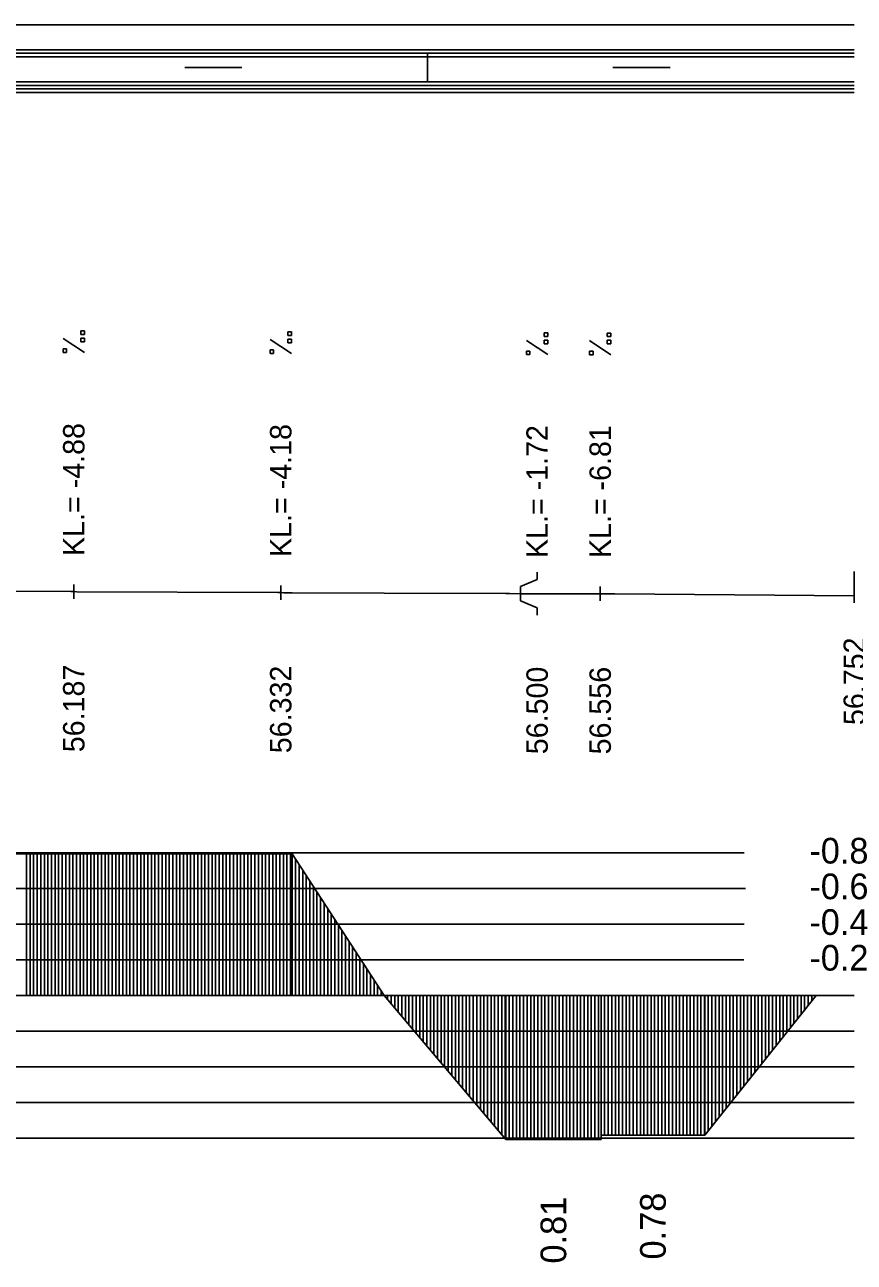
# Model space of a CAD drawing. Extents: x 2 to 10148, y 0 to 380.
# Drawn here: x 5916.8 to 5974.9, y 293.3 to 380 of the extents above; entities that cross this region are included whole.
import ezdxf

# ---------------------------------------------------------------- set-up
doc = ezdxf.new("R2010")
doc.units = 0
for name, color, linetype in [('NIVELETA_CARA', 7, 'Continuous'), ('NIVELETA_TEXT', 7, 'Continuous'), ('RAM', 7, 'Continuous'), ('ZRYCHL_CARA_C', 7, 'Continuous'), ('ZRYCHL_RASTR', 7, 'Continuous'), ('ZRYCHL_TEXT', 7, 'Continuous')]:
    doc.layers.add(name, color=color, linetype=linetype)

msp = doc.modelspace()

# ---------------------------------------------------------------- linework, layer by layer
at = {"layer": 'NIVELETA_CARA'}
for p, q in [((5952.687, 341.144), (5952.687, 341.644)), ((5974.91, 340.5), (5974.91, 341.69)), ((5920.221, 339.786), (5920.221, 340.786)), ((5934.721, 339.715), (5934.721, 340.715)), ((5951.521, 340.644), (5952.687, 341.144)), ((5897.322, 340.417), (5920.004, 340.287)), ((5920.004, 340.287), (5920.221, 340.286)), ((5920.221, 340.286), (5920.438, 340.284)), ((5920.438, 340.284), (5934.512, 340.216)), ((5934.512, 340.216), (5934.721, 340.215)), ((5934.721, 340.215), (5934.93, 340.214)), ((5934.93, 340.214), (5935.513, 340.212)), ((5935.513, 340.212), (5941.96, 340.185)), ((5941.96, 340.185), (5950.487, 340.15)), ((5950.487, 340.15), (5950.763, 340.149)), ((5950.763, 340.149), (5951.521, 340.144)), ((5951.521, 339.644), (5951.521, 340.644)), ((5951.521, 340.144), (5952.28, 340.143)), ((5952.28, 340.143), (5956.082, 340.137)), ((5956.082, 340.137), (5957.107, 340.135)), ((5957.107, 339.635), (5957.107, 340.635)), ((5957.107, 340.135), (5958.132, 340.127)), ((5958.132, 340.127), (5974.91, 340)), ((5974.91, 339.5), (5974.91, 340.5)), ((5951.521, 339.644), (5952.687, 339.144)), ((5952.687, 339.144), (5952.687, 338.644))]:
    msp.add_line(p, q, dxfattribs=at)
at = {"layer": 'NIVELETA_TEXT'}
for p, q in [((5920.969, 358.554), (5920.722, 358.554)), ((5920.722, 358.554), (5920.722, 358.311)), ((5920.722, 358.311), (5920.726, 358.306)), ((5920.722, 358.306), (5920.969, 358.306)), ((5920.969, 358.306), (5920.969, 358.554)), ((5935.469, 358.483), (5935.222, 358.483)), ((5935.222, 358.483), (5935.222, 358.24)), ((5935.222, 358.24), (5935.226, 358.236)), ((5935.222, 358.236), (5935.469, 358.236)), ((5935.469, 358.236), (5935.469, 358.483)), ((5953.435, 358.413), (5953.188, 358.413)), ((5953.188, 358.413), (5953.188, 358.17)), ((5953.188, 358.17), (5953.192, 358.165)), ((5953.188, 358.165), (5953.435, 358.165)), ((5953.435, 358.165), (5953.435, 358.413)), ((5957.855, 358.403), (5957.607, 358.403)), ((5957.607, 358.403), (5957.607, 358.16)), ((5957.607, 358.16), (5957.612, 358.156)), ((5957.607, 358.156), (5957.855, 358.156)), ((5957.855, 358.156), (5957.855, 358.403)), ((5920.968, 357.038), (5919.474, 358.028)), ((5919.721, 357.285), (5919.474, 357.285)), ((5919.474, 357.285), (5919.474, 357.042)), ((5919.721, 357.038), (5919.721, 357.285)), ((5920.969, 358.043), (5920.722, 358.043)), ((5920.722, 358.043), (5920.722, 357.8)), ((5920.722, 357.8), (5920.726, 357.795)), ((5920.722, 357.795), (5920.969, 357.795)), ((5920.969, 357.795), (5920.969, 358.043)), ((5935.468, 356.967), (5933.974, 357.958)), ((5934.221, 357.215), (5933.974, 357.215)), ((5933.974, 357.215), (5933.974, 356.972)), ((5934.221, 356.967), (5934.221, 357.215)), ((5935.469, 357.972), (5935.222, 357.972)), ((5935.222, 357.972), (5935.222, 357.729)), ((5935.222, 357.729), (5935.226, 357.724)), ((5935.222, 357.724), (5935.469, 357.724)), ((5935.469, 357.724), (5935.469, 357.972)), ((5953.434, 356.897), (5951.94, 357.887)), ((5953.435, 357.902), (5953.188, 357.902)), ((5953.188, 357.902), (5953.188, 357.659)), ((5953.188, 357.659), (5953.192, 357.654)), ((5953.188, 357.654), (5953.435, 357.654)), ((5953.435, 357.654), (5953.435, 357.902)), ((5957.854, 356.887), (5956.36, 357.878)), ((5957.855, 357.892), (5957.607, 357.892)), ((5957.607, 357.892), (5957.607, 357.649)), ((5957.607, 357.649), (5957.612, 357.644)), ((5957.607, 357.644), (5957.855, 357.644)), ((5957.855, 357.644), (5957.855, 357.892)), ((5919.474, 357.042), (5919.479, 357.038)), ((5919.474, 357.038), (5919.721, 357.038)), ((5933.974, 356.972), (5933.979, 356.967)), ((5933.974, 356.967), (5934.221, 356.967)), ((5952.187, 357.144), (5951.94, 357.144)), ((5951.94, 357.144), (5951.94, 356.901)), ((5951.94, 356.901), (5951.945, 356.897)), ((5951.94, 356.897), (5952.187, 356.897)), ((5952.187, 356.897), (5952.187, 357.144)), ((5956.607, 357.135), (5956.36, 357.135)), ((5956.36, 357.135), (5956.36, 356.892)), ((5956.36, 356.892), (5956.364, 356.887)), ((5956.36, 356.887), (5956.607, 356.887)), ((5956.607, 356.887), (5956.607, 357.135))]:
    msp.add_line(p, q, dxfattribs=at)
at = {"layer": 'RAM'}
for p, q in [((5974.91, 380), (5128.6, 380)), ((5974.91, 378.25), (5128.6, 378.25)), ((5974.91, 378), (5128.6, 378)), ((5945, 376), (5945, 378)), ((5974.91, 377.75), (5128.6, 377.75)), ((5928, 377), (5932, 377)), ((5958, 377), (5962, 377)), ((5974.91, 376), (5128.6, 376)), ((5974.91, 375.75), (5128.6, 375.75)), ((5974.91, 375.5), (5128.6, 375.5)), ((5974.91, 375.25), (5128.6, 375.25))]:
    msp.add_line(p, q, dxfattribs=at)
at = {"layer": 'ZRYCHL_CARA_C'}
for p, q in [((5894.411, 321.912), (5935.513, 321.912)), ((5916.911, 312), (5916.911, 321.912)), ((5917.161, 312), (5917.161, 321.912)), ((5917.411, 312), (5917.411, 321.912)), ((5917.661, 312), (5917.661, 321.912)), ((5917.911, 312), (5917.911, 321.912)), ((5918.161, 312), (5918.161, 321.912)), ((5918.411, 312), (5918.411, 321.912)), ((5918.661, 312), (5918.661, 321.912)), ((5918.911, 312), (5918.911, 321.912)), ((5919.161, 312), (5919.161, 321.912)), ((5919.411, 312), (5919.411, 321.912)), ((5919.661, 312), (5919.661, 321.912)), ((5919.911, 312), (5919.911, 321.912)), ((5920.161, 312), (5920.161, 321.912)), ((5920.411, 312), (5920.411, 321.912)), ((5920.661, 312), (5920.661, 321.912)), ((5920.911, 312), (5920.911, 321.912)), ((5921.161, 312), (5921.161, 321.912)), ((5921.411, 312), (5921.411, 321.912)), ((5921.661, 312), (5921.661, 321.912)), ((5921.911, 312), (5921.911, 321.912)), ((5922.161, 312), (5922.161, 321.912)), ((5922.411, 312), (5922.411, 321.912)), ((5922.661, 312), (5922.661, 321.912)), ((5922.911, 312), (5922.911, 321.912)), ((5923.161, 312), (5923.161, 321.912)), ((5923.411, 312), (5923.411, 321.912)), ((5923.661, 312), (5923.661, 321.912)), ((5923.911, 312), (5923.911, 321.912)), ((5924.161, 312), (5924.161, 321.912)), ((5924.411, 312), (5924.411, 321.912)), ((5924.661, 312), (5924.661, 321.912)), ((5924.911, 312), (5924.911, 321.912)), ((5925.161, 312), (5925.161, 321.912)), ((5925.411, 312), (5925.411, 321.912)), ((5925.661, 312), (5925.661, 321.912)), ((5925.911, 312), (5925.911, 321.912)), ((5926.161, 312), (5926.161, 321.912)), ((5926.411, 312), (5926.411, 321.912)), ((5926.661, 312), (5926.661, 321.912)), ((5926.911, 312), (5926.911, 321.912)), ((5927.161, 312), (5927.161, 321.912)), ((5927.411, 312), (5927.411, 321.912)), ((5927.661, 312), (5927.661, 321.912)), ((5927.911, 312), (5927.911, 321.912)), ((5928.161, 312), (5928.161, 321.912)), ((5928.411, 312), (5928.411, 321.912)), ((5928.661, 312), (5928.661, 321.912)), ((5928.911, 312), (5928.911, 321.912)), ((5929.161, 312), (5929.161, 321.912)), ((5929.411, 312), (5929.411, 321.912)), ((5929.661, 312), (5929.661, 321.912)), ((5929.911, 312), (5929.911, 321.912)), ((5930.161, 312), (5930.161, 321.912)), ((5930.411, 312), (5930.411, 321.912)), ((5930.661, 312), (5930.661, 321.912)), ((5930.911, 312), (5930.911, 321.912)), ((5931.161, 312), (5931.161, 321.912)), ((5931.411, 312), (5931.411, 321.912)), ((5931.661, 312), (5931.661, 321.912)), ((5931.911, 312), (5931.911, 321.912)), ((5932.161, 312), (5932.161, 321.912)), ((5932.411, 312), (5932.411, 321.912)), ((5932.661, 312), (5932.661, 321.912)), ((5932.911, 312), (5932.911, 321.912)), ((5933.161, 312), (5933.161, 321.912)), ((5933.411, 312), (5933.411, 321.912)), ((5933.661, 312), (5933.661, 321.912)), ((5933.911, 312), (5933.911, 321.912)), ((5934.161, 312), (5934.161, 321.912)), ((5934.411, 312), (5934.411, 321.912)), ((5934.661, 312), (5934.661, 321.912)), ((5934.911, 312), (5934.911, 321.912)), ((5935.161, 312), (5935.161, 321.912)), ((5935.411, 312), (5935.411, 321.912)), ((5935.513, 312), (5935.513, 321.912)), ((5935.513, 321.912), (5941.96, 312)), ((5935.763, 312), (5935.763, 321.528)), ((5936.013, 312), (5936.013, 321.143)), ((5936.263, 312), (5936.263, 320.759)), ((5936.513, 312), (5936.513, 320.375)), ((5936.763, 312), (5936.763, 319.99)), ((5937.013, 312), (5937.013, 319.606)), ((5937.263, 312), (5937.263, 319.221)), ((5937.513, 312), (5937.513, 318.837)), ((5937.763, 312), (5937.763, 318.453)), ((5938.013, 312), (5938.013, 318.068)), ((5938.263, 312), (5938.263, 317.684)), ((5938.513, 312), (5938.513, 317.3)), ((5938.763, 312), (5938.763, 316.915)), ((5939.013, 312), (5939.013, 316.531)), ((5939.263, 312), (5939.263, 316.147)), ((5939.513, 312), (5939.513, 315.762)), ((5939.763, 312), (5939.763, 315.378)), ((5940.013, 312), (5940.013, 314.993)), ((5940.263, 312), (5940.263, 314.609)), ((5940.513, 312), (5940.513, 314.225)), ((5940.763, 312), (5940.763, 313.84)), ((5941.013, 312), (5941.013, 313.456)), ((5941.263, 312), (5941.263, 313.072)), ((5941.513, 312), (5941.513, 312.687)), ((5941.763, 312), (5941.763, 312.303)), ((5128.6, 312), (5974.91, 312)), ((5941.96, 312), (5950.487, 301.912)), ((5942.21, 312), (5942.21, 311.704)), ((5942.46, 312), (5942.46, 311.408)), ((5942.71, 312), (5942.71, 311.113)), ((5942.96, 312), (5942.96, 310.817)), ((5943.21, 312), (5943.21, 310.521)), ((5943.46, 312), (5943.46, 310.225)), ((5943.71, 312), (5943.71, 309.93)), ((5943.96, 312), (5943.96, 309.634)), ((5944.21, 312), (5944.21, 309.338)), ((5944.46, 312), (5944.46, 309.042)), ((5944.71, 312), (5944.71, 308.747)), ((5944.96, 312), (5944.96, 308.451)), ((5945.21, 312), (5945.21, 308.155)), ((5945.46, 312), (5945.46, 307.859)), ((5945.71, 312), (5945.71, 307.564)), ((5945.96, 312), (5945.96, 307.268)), ((5946.21, 312), (5946.21, 306.972)), ((5946.46, 312), (5946.46, 306.676)), ((5946.71, 312), (5946.71, 306.38)), ((5946.96, 312), (5946.96, 306.085)), ((5947.21, 312), (5947.21, 305.789)), ((5947.46, 312), (5947.46, 305.493)), ((5947.71, 312), (5947.71, 305.197)), ((5947.96, 312), (5947.96, 304.902)), ((5948.21, 312), (5948.21, 304.606)), ((5948.46, 312), (5948.46, 304.31)), ((5948.71, 312), (5948.71, 304.014)), ((5948.96, 312), (5948.96, 303.719)), ((5949.21, 312), (5949.21, 303.423)), ((5949.46, 312), (5949.46, 303.127)), ((5949.71, 312), (5949.71, 302.831)), ((5949.96, 312), (5949.96, 302.536)), ((5950.21, 312), (5950.21, 302.24)), ((5950.46, 312), (5950.46, 301.944)), ((5950.487, 312), (5950.487, 301.912)), ((5950.737, 312), (5950.737, 301.912)), ((5950.987, 312), (5950.987, 301.912)), ((5951.237, 312), (5951.237, 301.912)), ((5951.487, 312), (5951.487, 301.912)), ((5951.737, 312), (5951.737, 301.912)), ((5951.987, 312), (5951.987, 301.912)), ((5952.237, 312), (5952.237, 301.912)), ((5952.487, 312), (5952.487, 301.912)), ((5952.737, 312), (5952.737, 301.912)), ((5952.987, 312), (5952.987, 301.912)), ((5953.237, 312), (5953.237, 301.912)), ((5953.487, 312), (5953.487, 301.912)), ((5953.737, 312), (5953.737, 301.912)), ((5953.987, 312), (5953.987, 301.912)), ((5954.237, 312), (5954.237, 301.912)), ((5954.487, 312), (5954.487, 301.912)), ((5954.737, 312), (5954.737, 301.912)), ((5954.987, 312), (5954.987, 301.912)), ((5955.237, 312), (5955.237, 301.912)), ((5955.487, 312), (5955.487, 301.912)), ((5955.737, 312), (5955.737, 301.912)), ((5955.987, 312), (5955.987, 301.912)), ((5956.237, 312), (5956.237, 301.912)), ((5956.487, 312), (5956.487, 301.912)), ((5956.737, 312), (5956.737, 301.912)), ((5956.987, 312), (5956.987, 301.912)), ((5957.171, 312), (5957.171, 302.198)), ((5957.421, 312), (5957.421, 302.198)), ((5957.671, 312), (5957.671, 302.198)), ((5957.921, 312), (5957.921, 302.198)), ((5958.171, 312), (5958.171, 302.198)), ((5958.421, 312), (5958.421, 302.198)), ((5958.671, 312), (5958.671, 302.198)), ((5958.921, 312), (5958.921, 302.198)), ((5959.171, 312), (5959.171, 302.198)), ((5959.421, 312), (5959.421, 302.198)), ((5959.671, 312), (5959.671, 302.198)), ((5959.921, 312), (5959.921, 302.198)), ((5960.171, 312), (5960.171, 302.198)), ((5960.421, 312), (5960.421, 302.198)), ((5960.671, 312), (5960.671, 302.198)), ((5960.921, 312), (5960.921, 302.198)), ((5961.171, 312), (5961.171, 302.198)), ((5961.421, 312), (5961.421, 302.198)), ((5961.671, 312), (5961.671, 302.198)), ((5961.921, 312), (5961.921, 302.198)), ((5962.171, 312), (5962.171, 302.198)), ((5962.421, 312), (5962.421, 302.198)), ((5962.671, 312), (5962.671, 302.198)), ((5962.921, 312), (5962.921, 302.198)), ((5963.171, 312), (5963.171, 302.198)), ((5963.421, 312), (5963.421, 302.198)), ((5963.671, 312), (5963.671, 302.198)), ((5963.921, 312), (5963.921, 302.198)), ((5964.171, 312), (5964.171, 302.198)), ((5964.421, 312), (5964.421, 302.198)), ((5964.434, 312), (5964.434, 302.198)), ((5964.434, 302.198), (5972.234, 312)), ((5964.684, 312), (5964.684, 302.512)), ((5964.934, 312), (5964.934, 302.826)), ((5965.184, 312), (5965.184, 303.14)), ((5965.434, 312), (5965.434, 303.455)), ((5965.684, 312), (5965.684, 303.769)), ((5965.934, 312), (5965.934, 304.083)), ((5966.184, 312), (5966.184, 304.397)), ((5966.434, 312), (5966.434, 304.711)), ((5966.684, 312), (5966.684, 305.025)), ((5966.934, 312), (5966.934, 305.34)), ((5967.184, 312), (5967.184, 305.654)), ((5967.434, 312), (5967.434, 305.968)), ((5967.684, 312), (5967.684, 306.282)), ((5967.934, 312), (5967.934, 306.596)), ((5968.184, 312), (5968.184, 306.91)), ((5968.434, 312), (5968.434, 307.225)), ((5968.684, 312), (5968.684, 307.539)), ((5968.934, 312), (5968.934, 307.853)), ((5969.184, 312), (5969.184, 308.167)), ((5969.434, 312), (5969.434, 308.481)), ((5969.684, 312), (5969.684, 308.795)), ((5969.934, 312), (5969.934, 309.11)), ((5970.184, 312), (5970.184, 309.424)), ((5970.434, 312), (5970.434, 309.738)), ((5970.684, 312), (5970.684, 310.052)), ((5970.934, 312), (5970.934, 310.366)), ((5971.184, 312), (5971.184, 310.68)), ((5971.434, 312), (5971.434, 310.995)), ((5971.684, 312), (5971.684, 311.309)), ((5971.934, 312), (5971.934, 311.623)), ((5972.184, 312), (5972.184, 311.937)), ((5950.487, 301.912), (5957.171, 301.912)), ((5957.171, 301.912), (5957.171, 302.198)), ((5957.171, 302.198), (5964.434, 302.198))]:
    msp.add_line(p, q, dxfattribs=at)
at = {"layer": 'ZRYCHL_RASTR'}
for p, q in [((5782, 322), (5967.19, 322)), ((5782, 319.5), (5967.296, 319.5)), ((5782, 317), (5967.205, 317)), ((5782, 314.5), (5967.175, 314.5)), ((5782, 309.5), (5974.91, 309.5)), ((5782, 307), (5974.91, 307)), ((5782, 304.5), (5974.91, 304.5)), ((5782, 302), (5974.91, 302))]:
    msp.add_line(p, q, dxfattribs=at)

# ---------------------------------------------------------------- texts
at = {"layer": 'NIVELETA_TEXT'}
for s, p in [('KL.= -4.88', (5920.971, 342.786)), ('KL.= -4.18', (5935.471, 342.715)), ('KL.= -1.72', (5953.437, 342.644)), ('KL.= -6.81', (5957.857, 342.635)), ('56.752', (5975.66, 330.94)), ('56.187', (5920.971, 329.036)), ('56.332', (5935.471, 328.965)), ('56.500', (5953.437, 328.894)), ('56.556', (5957.857, 328.885))]:
    msp.add_text(s, height=1.5, rotation=90, dxfattribs=at).set_placement(p)
at = {"layer": 'ZRYCHL_TEXT'}
for s, p in [('-0.8', (5971.761, 321.238)), ('-0.6', (5971.761, 318.738)), ('-0.4', (5971.761, 316.238)), ('-0.2', (5971.761, 313.738))]:
    msp.add_text(s, height=1.8, dxfattribs=at).set_placement(p)
for s, p in [('0.81', (5954.729, 293.213)), ('0.78', (5961.703, 293.498))]:
    msp.add_text(s, height=1.8, rotation=90, dxfattribs=at).set_placement(p)

doc.saveas('drawing.dxf')
